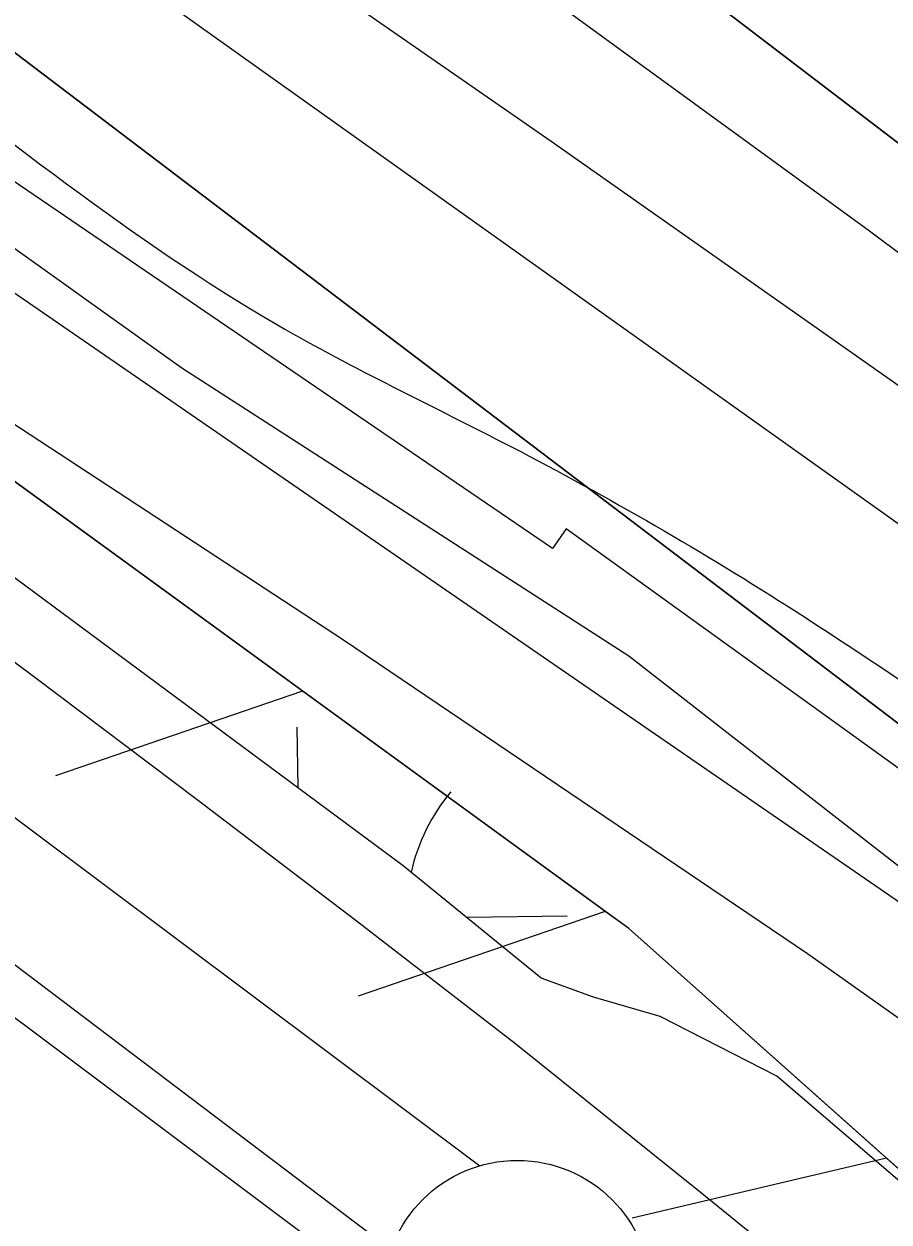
# Model space of a CAD drawing. Extents: x 3767014 to 3805179, y 361544 to 387384.
# Drawn here: x 3790600.3 to 3790762.1, y 374883 to 375107.2 of the extents above; entities that cross this region are included whole.
import ezdxf

# ---------------------------------------------------------------- set-up
doc = ezdxf.new("R2010")
doc.units = 0
for name, color, linetype in [('V-FLOD-BASE', 7, 'Continuous'), ('V-LEVE-TOET', 7, 'Continuous'), ('V-RIVR-EDGE', 7, 'Continuous'), ('V-RRAP-FSHR', 7, 'Continuous'), ('V-RRAP-RVMT', 7, 'Continuous'), ('V-SURV-LINE', 7, 'Continuous'), ('V-TOPO-DPTH', 7, 'Continuous'), ('V-TOPO-MINR', 7, 'Continuous'), ('V-TOPO-WATR', 7, 'Continuous'), ('V-WETL-SWMP', 7, 'Continuous')]:
    doc.layers.add(name, color=color, linetype=linetype)

msp = doc.modelspace()

# ---------------------------------------------------------------- linework, layer by layer
at = {"layer": 'V-FLOD-BASE'}
msp.add_lwpolyline([(3790704.148, 374851.448), (3790671.362, 374875.991), (3790459.389, 375036.577), (3790382.268, 375080.396), (3790294.724, 375072.89), (3790254.067, 375070.762)], dxfattribs=at)
at = {"layer": 'V-LEVE-TOET'}
for points in [[(3790692.304, 374916.322), (3790662.449, 374939.348), (3790632.466, 374962.208), (3790602.358, 374984.904), (3790572.126, 375007.434), (3790541.77, 375029.796), (3790511.292, 375051.99), (3790480.691, 375074.016), (3790449.971, 375095.874), (3790444.138, 375099.598), (3790438.182, 375103.122), (3790432.108, 375106.442), (3790425.927, 375109.553), (3790419.644, 375112.453), (3790413.266, 375115.136), (3790406.805, 375117.6), (3790400.266, 375119.838), (3790393.657, 375121.853)], [(3791192.268, 374487.872), (3791164.95, 374516.129), (3791150.362, 374530.776), (3791135.627, 374545.274), (3791120.742, 374559.622), (3791105.714, 374573.817), (3791090.542, 374587.86), (3791075.229, 374601.747), (3791059.775, 374615.477), (3791044.182, 374629.051), (3791028.453, 374642.466), (3791012.587, 374655.72), (3790996.588, 374668.811), (3790980.458, 374681.74), (3790964.195, 374694.505), (3790947.805, 374707.105), (3790931.288, 374719.536), (3790897.457, 374748.022), (3790863.521, 374776.386), (3790829.484, 374804.624), (3790795.341, 374832.737), (3790761.097, 374860.725), (3790726.752, 374888.586), (3790692.304, 374916.322)]]:
    msp.add_lwpolyline(points, dxfattribs=at)
at = {"layer": 'V-RIVR-EDGE'}
msp.add_spline([(3785266.865, 377529.211), (3785342.8, 377494.248), (3785391.258, 377467.439), (3785439.72, 377442.249), (3785475.246, 377418.707), (3785525.316, 377389.469), (3785575.383, 377359.422), (3785621.413, 377331.811), (3785722.351, 377269.288), (3785796.661, 377231.094), (3785852.385, 377199.415), (3785928.324, 377166.069), (3785964.678, 377149.804), (3786028.506, 377124.576), (3786060.018, 377113.175), (3786092.316, 377092.068), (3786117.34, 377073.405), (3786135.083, 377053.143), (3786154.458, 377039.347), (3786176.258, 377024.735), (3786206.946, 377006.867), (3786256.211, 376979.248), (3786328.098, 376942.677), (3786374.949, 376919.917), (3786491.265, 376862.208), (3786553.467, 376833.749), (3786619.713, 376805.279), (3786729.589, 376759.718), (3786796.656, 376736.099), (3786845.136, 376718.187), (3786867.767, 376712.469), (3787003.51, 376661.992), (3787089.16, 376631.048), (3787163.496, 376603.367), (3787230.559, 376578.13), (3787257.223, 376568.359), (3787300.044, 376551.27), (3787354.992, 376532.533), (3787409.127, 376512.181), (3787544.074, 376466.558), (3787612.756, 376442.126), (3787657.197, 376425.841), (3787730.724, 376398.162), (3787781.63, 376380.244), (3787834.96, 376361.511), (3787891.524, 376341.961), (3787940, 376322.432), (3787998.976, 376297.215), (3788050.697, 376281.721), (3788117.768, 376259.719), (3788176.757, 376240.164), (3788221.198, 376223.879), (3788259.981, 376209.226), (3788406.252, 376164.383), (3788541.215, 376125.23), (3788606.67, 376104.041), (3788679.39, 376077.173), (3788748.889, 376055.974), (3788871.693, 376005.528), (3788969.454, 375966.467), (3789047.013, 375933.926), (3789119.723, 375903.014), (3789155.253, 375881.09), (3789182.716, 375867.274), (3789214.225, 375854.256), (3789257.04, 375834.74), (3789281.286, 375828.21), (3789303.105, 375821.686), (3789328.955, 375809.491), (3789367.724, 375789.177), (3789414.577, 375767.225), (3789468.708, 375745.255), (3789509.105, 375728.981), (3789555.157, 375710.266), (3789585.849, 375694.015), (3789620.578, 375675.328), (3789681.97, 375646.062), (3789753.859, 375610.3), (3789792.633, 375591.603), (3789842.712, 375566.408), (3789897.64, 375539.584), (3789938.019, 375516.03), (3789968.727, 375506.25), (3790004.289, 375497.265), (3790030.972, 375494.773), (3790047.128, 375487.455), (3790077.007, 375469.589), (3790124.633, 375433.077), (3790192.442, 375382.768), (3790252.165, 375332.478), (3790290.91, 375302.459), (3790337.741, 375271.611), (3790406.357, 375220.491), (3790469.329, 375175.855), (3790570.248, 375106.054), (3790647.751, 375050.868), (3790691.367, 375028.115), (3790744.667, 374997.251), (3790806.838, 374955.852), (3790873.863, 374915.249), (3790932, 374877.903), (3791002.231, 374825.97), (3791052.265, 374782.175), (3791082.927, 374753.793), (3791131.331, 374705.149), (3791170.05, 374664.616), (3791192.631, 374638.681), (3791220.891, 374620.01), (3791288.67, 374557.569), (3791322.577, 374533.223), (3791362.944, 374504.817), (3791396.042, 374480.473), (3791434.785, 374449.645), (3791482.407, 374411.517), (3791534.052, 374365.291), (3791646.192, 374254.216), (3791707.514, 374196.644), (3791738.968, 374161.791), (3791773.65, 374123.694), (3791803.497, 374092.888), (3791829.321, 374070.18), (3791830.912, 374059.662), (3791837.316, 374032.958), (3791849.409, 374017.562), (3791884.123, 373992.405), (3791930.977, 373971.262), (3791954.393, 373955.838), (3791993.134, 373924.202), (3792026.979, 373874.785), (3792047.912, 373836.722), (3792063.186, 373799.482), (3792086.509, 373746.857), (3792112.249, 373690.181), (3792141.261, 373648.864), (3792158.993, 373624.558), (3792177.552, 373607.528), (3792214.702, 373586.409), (3792255.083, 373563.665), (3792301.119, 373538.48), (3792346.34, 373510.871), (3792382.671, 373485.71), (3792422.225, 373455.689), (3792479.537, 373411.875), (3792548.144, 373356.711), (3792619.168, 373298.307), (3792672.431, 373252.077), (3792709.534, 373212.357), (3792750.656, 373162.113), (3792839.385, 373068.08), (3792888.572, 373008.92), (3792945.027, 372945.699), (3792999.062, 372884.91), (3793053.898, 372820.884), (3793149.89, 372720.363), (3793208.761, 372653.092), (3793261.195, 372598.777), (3793315.232, 372538.796), (3793358.792, 372493.399), (3793409.592, 372432.618), (3793462.809, 372367.787), (3793498.283, 372323.219), (3793536.997, 372280.26), (3793578.124, 372232.443), (3793604.724, 372196.792), (3793668.438, 372125.466), (3793703.128, 372090.604), (3793760.41, 372034.66), (3793806.384, 371984.404), (3793839.438, 371942.268), (3793939.427, 371823.136), (3793981.333, 371763.186), (3794029.674, 371688.662), (3794050.609, 371651.408), (3794073.177, 371620.62), (3794178.796, 371488.535), (3794237.625, 371404.28), (3794268.243, 371358.106), (3794301.293, 371314.353), (3794332.724, 371269.794), (3794395.613, 371192), (3794429.476, 371149.862), (3794472.201, 371093.953), (3794523.788, 371024.274), (3794601.175, 370922.181), (3794640.679, 370871.942), (3794687.421, 370805.509), (3794733.389, 370752.828), (3794829.339, 370635.323), (3794895.463, 370557.521), (3794959.948, 370470.826), (3795013.158, 370403.569), (3795070.394, 370329.023), (3795159.854, 370203.448), (3795225.98, 370126.454), (3795296.13, 370041.363), (3795379.18, 369940.065), (3795459.001, 369841.201), (3795508.163, 369772.337), (3795554.103, 369708.333), (3795661.315, 369566.538), (3795715.338, 369500.897), (3795762.105, 369444.169), (3795798.366, 369390.703), (3795915.247, 369234.327), (3795963.601, 369165.465), (3796028.082, 369077.153), (3796043.387, 369052.853), (3796054.672, 369037.459), (3796077.242, 369007.48), (3796148.213, 368927.239), (3796183.677, 368878.627), (3796226.382, 368814.631), (3796275.531, 368740.105), (3796314.222, 368688.25), (3796353.714, 368633.158), (3796401.268, 368567.533), (3796456.873, 368487.33), (3796513.292, 368409.551), (3796545.533, 368365.8), (3796626.113, 368246.716), (3796670.449, 368188.377), (3796704.298, 368140.578), (3796751.041, 368074.145), (3796787.308, 368023.105), (3796838.907, 367958.278), (3796844.528, 367942.09), (3796845.295, 367925.104), (3796846.094, 367921.059), (3796852.559, 367919.425), (3796863.071, 367918.59), (3796875.166, 367904.003), (3796903.398, 367874.01), (3796931.629, 367844.017), (3796952.579, 367812.424), (3796982.392, 367767.87), (3797007.371, 367730.606), (3797037.194, 367690.095), (3797062.185, 367657.684), (3797075.869, 367631.77), (3797095.223, 367609.078), (3797126.665, 367569.372), (3797156.484, 367527.244), (3797212.099, 367451.085), (3797254.808, 367388.706), (3797302.183, 367327.228)], degree=3, dxfattribs=at)
at = {"layer": 'V-RRAP-FSHR'}
for p, q in [((3790652.386, 374982.34), (3790606.201, 374966.485)), ((3790708.978, 374941.144), (3790662.793, 374925.288)), ((3790761.574, 374894.99), (3790714.051, 374883.763))]:
    msp.add_line(p, q, dxfattribs=at)
for points in [[(3792664.542, 373119.843), (3792483.84, 373301.249), (3792252.06, 373470.034), (3792104.393, 373562.423), (3792104.133, 373562.491), (3791908.328, 373693.531), (3791743.462, 373868.008), (3791585.053, 374076.446), (3791501.047, 374180.297), (3791342.434, 374329.462), (3791098.445, 374594.767), (3790713.391, 374937.931), (3790539.264, 375064.688), (3790359.313, 375180.639), (3790175.225, 375189.015), (3789989.139, 375207.944), (3789688.358, 375468.333), (3789566.083, 375575.61), (3789406.551, 375649.747), (3788945.705, 375840.624), (3788737.253, 375920.451), (3788188.687, 376097.025), (3787586.871, 376292.305), (3787236.833, 376420.857)], [(3790248.587, 375297.942), (3790979.153, 374794.683), (3791275.126, 374533.809), (3791761.459, 374077.541), (3792037.066, 373779.942), (3792115.152, 373656.37), (3792213.95, 373538.497), (3792476.887, 373348.293), (3792793.866, 373062.004), (3793561.864, 372212.929), (3793966.759, 371751.644), (3794238.433, 371356.255), (3794520.76, 370943.016), (3795432.151, 369783.26), (3796173.549, 368822.744), (3796656.812, 368122.047), (3797263.788, 367326.695)], [(3790652.386, 374982.34), (3790595.793, 375023.538)], [(3790708.978, 374941.144), (3790652.385, 374982.341)], [(3790761.574, 374894.99), (3790713.391, 374937.931), (3790708.977, 374941.144)], [(3790813.831, 374848.418), (3790761.573, 374894.991)]]:
    msp.add_lwpolyline(points, dxfattribs=at)
at = {"layer": 'V-RRAP-RVMT'}
for p, q in [((3790699.168, 375009.042), (3790584.407, 375087.294)), ((3790701.669, 375012.696), (3790699.168, 375009.042)), ((3790808.26, 374935.84), (3790701.669, 375012.696))]:
    msp.add_line(p, q, dxfattribs=at)
at = {"layer": 'V-SURV-LINE'}
for points in [[(3790473.315, 375052.593), (3790685.575, 374893.546)], [(3790667.568, 374869.551), (3790455.308, 375028.598)]]:
    msp.add_lwpolyline(points, dxfattribs=at)
msp.add_circle((3790692.567, 374869.563), 25, dxfattribs=at)
at = {"layer": 'V-TOPO-DPTH'}
for points in [[(3791596.833, 374409.893), (3791204.564, 374744.437), (3791183.461, 374762.142), (3791162.173, 374779.616), (3791140.605, 374796.745), (3791118.852, 374813.644), (3790576.388, 375228.067), (3790539.431, 375255.466), (3790501.974, 375282.14), (3790463.764, 375307.724), (3790425.053, 375332.583), (3790406.408, 375344.18), (3790376.467, 375362.39), (3790346.293, 375380.197), (3790315.77, 375397.397), (3790285.013, 375414.193), (3790175.52, 375472.575), (3790089.941, 375518.443)], [(3790089.941, 375518.443), (3790175.52, 375472.575), (3790285.013, 375414.193), (3790315.77, 375397.397), (3790346.293, 375380.197), (3790376.467, 375362.39), (3790406.408, 375344.18), (3790425.053, 375332.583), (3790463.764, 375307.724), (3790501.974, 375282.14), (3790539.431, 375255.466), (3790576.388, 375228.067), (3791118.852, 374813.644), (3791140.605, 374796.745), (3791162.173, 374779.616), (3791183.461, 374762.142), (3791204.564, 374744.437), (3791596.833, 374409.893)], [(3790097.598, 375479.714), (3790142.666, 375453.4), (3790187.602, 375426.86), (3790232.449, 375400.168), (3790298.45, 375360.661), (3790310.155, 375353.494), (3790321.761, 375346.172), (3790333.218, 375338.62), (3790344.575, 375330.913), (3790698.901, 375085.251), (3790774.267, 375032.222), (3790849.132, 374978.507), (3790923.247, 374923.761), (3790996.861, 374868.328), (3791123.878, 374771.298), (3791133.548, 374763.789), (3791143.138, 374756.181), (3791152.608, 374748.423), (3791161.996, 374740.565), (3791256.706, 374660.027)], [(3790097.598, 375479.714), (3790142.666, 375453.4), (3790187.602, 375426.86), (3790232.449, 375400.168), (3790298.45, 375360.661), (3790310.155, 375353.494), (3790321.761, 375346.172), (3790333.218, 375338.62), (3790344.575, 375330.913), (3790698.901, 375085.251), (3790774.267, 375032.222), (3790849.132, 374978.507), (3790923.247, 374923.761), (3790996.861, 374868.328), (3791123.878, 374771.298), (3791133.548, 374763.789), (3791143.138, 374756.181), (3791152.608, 374748.423), (3791161.996, 374740.565), (3791256.706, 374660.027)], [(3793213.54, 372599.95), (3792900.14, 373024.91), (3792356.33, 373645.2), (3791814.656, 374117.546), (3791778.936, 374148.705), (3791743.225, 374179.874), (3791707.527, 374211.056), (3791671.836, 374242.248), (3791661.802, 374251.02), (3791620.968, 374286.449), (3791579.957, 374321.672), (3791538.682, 374356.584), (3791497.231, 374391.289), (3791162.538, 374669.371), (3791135.555, 374691.495), (3791108.385, 374713.382), (3791080.932, 374734.915), (3791053.291, 374756.21), (3790306, 375324.25), (3790104.532, 375420.748)]]:
    msp.add_lwpolyline(points, dxfattribs=at)
at = {"layer": 'V-TOPO-MINR'}
for points in [[(3789482.099, 375729.945), (3790131.613, 375328.138), (3790152.084, 375315.504), (3790172.573, 375302.9), (3790193.089, 375290.339), (3790213.623, 375277.808), (3790244.436, 375259.049), (3790249.566, 375255.902), (3790254.682, 375252.732), (3790259.777, 375249.528), (3790264.856, 375246.3), (3790572.106, 375049.611), (3790659.879, 374992.072), (3790746.788, 374933.287), (3790832.404, 374872.632), (3790917.156, 374810.731), (3791059.299, 374704.532), (3791072.229, 374694.665), (3791085.021, 374684.626), (3791097.607, 374674.33), (3791110.055, 374663.862), (3791226.506, 374563.891), (3791296.243, 374502.421)], [(3790089.941, 375518.443), (3790175.52, 375472.575), (3790285.013, 375414.193), (3790315.77, 375397.397), (3790346.293, 375380.197), (3790376.467, 375362.39), (3790406.408, 375344.18), (3790425.053, 375332.583), (3790463.764, 375307.724), (3790501.974, 375282.14), (3790539.431, 375255.466), (3790576.388, 375228.067), (3791118.852, 374813.644), (3791140.605, 374796.745), (3791162.173, 374779.616), (3791183.461, 374762.142), (3791204.564, 374744.437), (3791596.833, 374409.893)], [(3790069.986, 375511.54), (3790135.648, 375474.004), (3790201.29, 375436.431), (3790293.043, 375383.863), (3790312.672, 375372.354), (3790332.141, 375360.585), (3790351.369, 375348.427), (3790370.436, 375336.01), (3790504.692, 375246.646), (3790590.18, 375188.531), (3790674.887, 375129.32), (3790758.422, 375068.467), (3790841.175, 375006.518), (3791121.365, 374792.469), (3791137.077, 374780.266), (3791152.657, 374767.9), (3791168.037, 374755.286), (3791183.285, 374742.509), (3791383.597, 374571.921)], [(3790097.598, 375479.714), (3790142.666, 375453.4), (3790187.602, 375426.86), (3790232.449, 375400.168), (3790298.45, 375360.661), (3790310.155, 375353.494), (3790321.761, 375346.172), (3790333.218, 375338.62), (3790344.575, 375330.913), (3790698.901, 375085.251), (3790774.267, 375032.222), (3790849.132, 374978.507), (3790923.247, 374923.761), (3790996.861, 374868.328), (3791123.878, 374771.298), (3791133.548, 374763.789), (3791143.138, 374756.181), (3791152.608, 374748.423), (3791161.996, 374740.565), (3791256.706, 374660.027)], [(3790323.823, 375327.211), (3790967.564, 374868.558), (3790995.604, 374848.368), (3791023.508, 374827.993), (3791051.207, 374807.34), (3791078.769, 374786.502), (3791126.392, 374750.122), (3791130.018, 374747.307), (3791133.614, 374744.455), (3791137.166, 374741.548), (3791140.688, 374738.605), (3791176.612, 374708.102), (3791198.013, 374689.809), (3791219.332, 374671.422), (3791240.529, 374652.895), (3791261.645, 374634.274)]]:
    msp.add_lwpolyline(points, dxfattribs=at)
at = {"layer": 'V-TOPO-WATR'}
msp.add_lwpolyline([(3790104.532, 375420.748), (3790306, 375324.25), (3791053.291, 374756.21), (3791080.932, 374734.915), (3791108.385, 374713.382), (3791135.555, 374691.495), (3791162.538, 374669.371), (3791497.231, 374391.289), (3791538.682, 374356.584), (3791579.957, 374321.672), (3791620.968, 374286.449), (3791661.802, 374251.02), (3791671.836, 374242.248), (3791707.527, 374211.056), (3791743.225, 374179.874), (3791778.936, 374148.705), (3791814.656, 374117.546), (3792356.33, 373645.2), (3792900.14, 373024.91), (3793213.54, 372599.95)], dxfattribs=at)
at = {"layer": 'V-WETL-SWMP'}
for p, q in [((3790651.577, 374964.243), (3790651.419, 374975.638)), ((3790683.028, 374940.074), (3790701.914, 374940.336))]:
    msp.add_line(p, q, dxfattribs=at)
for points in [[(3790076.533, 375463.18), (3790115.953, 375438.625), (3790216.829, 375357.105), (3790395.745, 375220.951), (3790517.115, 375124.388), (3790553.372, 375097.473), (3790629.832, 375042.843), (3790713.399, 374988.988), (3790787.485, 374931.206), (3790810.351, 374918.527), (3790905.786, 374877.279), (3790952.307, 374851.131), (3791056.346, 374771.972), (3791213.916, 374620.864), (3791347.095, 374508.488)], [(3791300.296, 374415.274), (3791229.196, 374489.794), (3791156.323, 374567.881), (3791125.21, 374596.893), (3791041.188, 374667.877), (3790961.153, 374728.61), (3790889.129, 374787.1), (3790825.106, 374838.002), (3790777.54, 374879.073), (3790741.087, 374910.323), (3790719.289, 374921.502), (3790706.827, 374925.09), (3790697.037, 374928.674), (3790671.251, 374949.658), (3790588.1, 375011.289), (3790462.706, 375103.736), (3790420.001, 375126.537), (3790400.419, 375132.813)]]:
    msp.add_lwpolyline(points, dxfattribs=at)
msp.add_arc((3790707.15, 374940.883), 35.246, 140.02403, 167.58917, dxfattribs=at)

doc.saveas('drawing.dxf')
